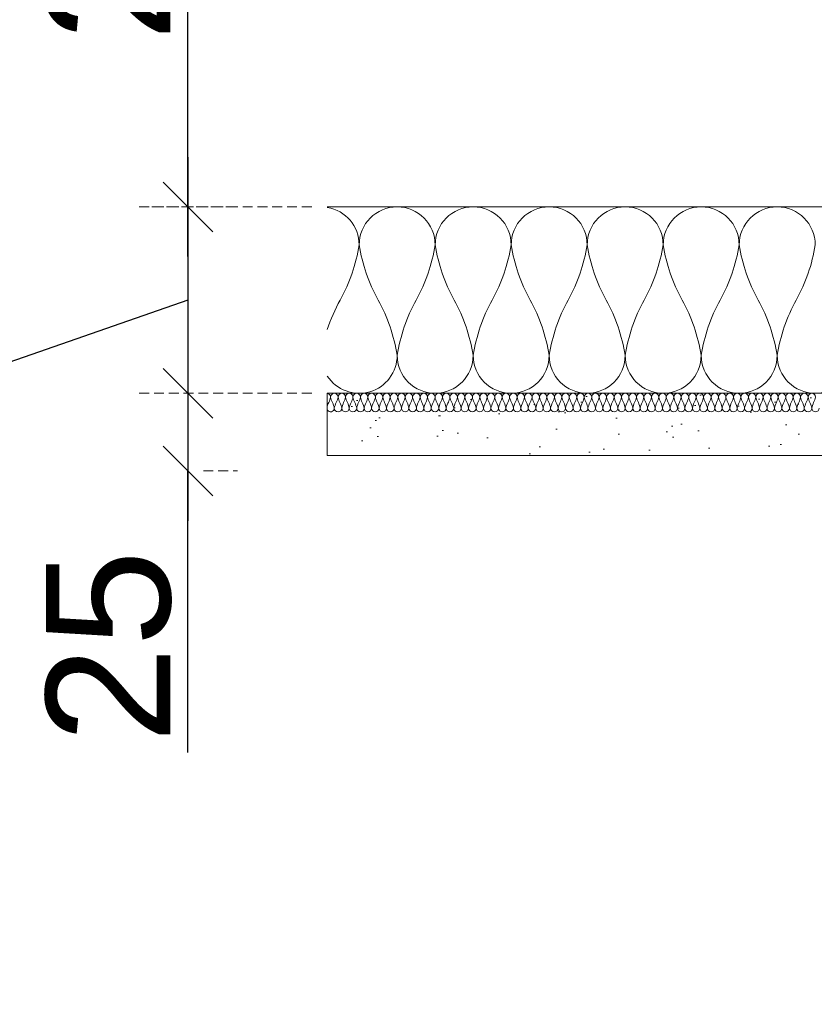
# Model space of a CAD drawing. Header units: millimetres. Extents: x 3652085 to 3778338, y -303702 to -273644.
# Tile 271 of 588: x 3710254 to 3710510, y -284784 to -284467. Entities that reach past the tile are written whole.
import ezdxf

# ---------------------------------------------------------------- set-up
doc = ezdxf.new("R2010")
doc.units = ezdxf.units.MM
doc.header["$PDMODE"] = 34
doc.linetypes.add('HIDDEN2', pattern=[4.7625, 3.175, -1.5875])
for name, color, linetype, lineweight in [('021 Various', 7, 'Continuous', 5), ('A-Detl-Thin', 150, 'Continuous', 18), ('DIM-03    (HAUSART)', 111, 'Continuous', 5), ('INSULATION (HAUSEART)', 31, 'Continuous', 15), ('SYMBOL-DETAIL    (HAUSART)', 2, 'Continuous', 5)]:
    doc.layers.add(name, color=color, linetype=linetype, lineweight=lineweight)
doc.styles.add('1-20 Eng HA', font='arial.ttf', dxfattribs={"height": 40})
doc.dimstyles.new('1-20 Eng HA', dxfattribs={"dimtxt": 40, "dimasz": 16, "dimexe": 16, "dimexo": 5, "dimgap": 5, "dimtad": 1, "dimdec": 0, "dimlfac": -1, "dimzin": 0, "dimdsep": 46, "dimtxsty": '1-20 Eng HA', "dimblk": 'OBLIQUE', "dimcen": 0.09, "dimdle": 16, "dimclrd": 256, "dimclre": 256, "dimclrt": 256, "dimadec": 0, "dimazin": 0, "dimtfac": 1, "dimtdec": 0, "dimtofl": 0, "dimtmove": 0, "dimatfit": 3, "dimldrblk": 'OBLIQUE', "dimfxl": 1, "dimtolj": 1, "dimtzin": 0, "dimlwe": 0, "dimarcsym": 0})

# ---------------------------------------------------------------- blocks, each defined once
blk = doc.blocks.new('_Oblique')
at = {"color": 0, "linetype": 'ByBlock', "lineweight": -2}
blk.add_line((-0.5, -0.5), (0.5, 0.5), dxfattribs=at)
blk = doc.blocks.new('*D568')
at = {"layer": 'Defpoints', "color": 0, "lineweight": 0, "transparency": 16777216}
for p in [(3710308, -284326.85), (3710352.88, -284326.85), (3710291.37, -284526.85)]:
    blk.add_point(p, dxfattribs=at)
at = {"layer": 'DIM-03    (HAUSART)', "lineweight": -2, "transparency": 16777216}
blk.add_line((3710308, -284542.85), (3710308, -284310.85), dxfattribs=at)
at = {"layer": 'DIM-03    (HAUSART)', "linetype": 'HIDDEN2', "lineweight": 0, "transparency": 16777216}
for p, q in [((3710347.88, -284326.85), (3710292, -284326.85)), ((3710296.37, -284526.85), (3710324, -284526.85))]:
    blk.add_line(p, q, dxfattribs=at)
at = {"layer": 'DIM-03    (HAUSART)', "lineweight": -2, "transparency": 16777216, "xscale": 16, "yscale": 16, "zscale": 16}
for p, rotation in [((3710308, -284326.85), 90), ((3710308, -284526.85), 270)]:
    blk.add_blockref('_Oblique', p, dxfattribs=dict(at, rotation=rotation))
at = {"layer": 'DIM-03    (HAUSART)', "lineweight": 0, "transparency": 16777216, "insert": (3710282.57, -284426.85), "char_height": 40, "attachment_point": 5, "rotation": 90, "style": '1-20 Eng HA'}
blk.add_mtext('\\A1;200', dxfattribs=at)
blk = doc.blocks.new('*D570')
at = {"layer": 'Defpoints', "color": 0, "lineweight": 0, "transparency": 16777216}
for p in [(3710352.88, -284526.85), (3710308, -284586.85), (3710352.88, -284586.85)]:
    blk.add_point(p, dxfattribs=at)
at = {"layer": 'DIM-03    (HAUSART)', "lineweight": -2, "transparency": 16777216}
for p, q in [((3710308, -284510.85), (3710308, -284602.85)), ((3710308, -284556.85), (3710250.29, -284576.97)), ((3710250.29, -284576.97), (3710250.29, -284644.35))]:
    blk.add_line(p, q, dxfattribs=at)
at = {"layer": 'DIM-03    (HAUSART)', "linetype": 'HIDDEN2', "lineweight": 0, "transparency": 16777216}
for p, q in [((3710347.88, -284526.85), (3710292, -284526.85)), ((3710347.88, -284586.85), (3710292, -284586.85))]:
    blk.add_line(p, q, dxfattribs=at)
at = {"layer": 'DIM-03    (HAUSART)', "lineweight": -2, "transparency": 16777216, "xscale": 16, "yscale": 16, "zscale": 16}
for p, rotation in [((3710308, -284526.85), 90), ((3710308, -284586.85), 270)]:
    blk.add_blockref('_Oblique', p, dxfattribs=dict(at, rotation=rotation))
at = {"layer": 'DIM-03    (HAUSART)', "lineweight": 0, "transparency": 16777216, "insert": (3710224.86, -284610.66), "char_height": 40, "attachment_point": 5, "rotation": 90, "style": '1-20 Eng HA'}
blk.add_mtext('\\A1;60', dxfattribs=at)
blk = doc.blocks.new('*D571')
at = {"layer": 'Defpoints', "color": 0, "lineweight": 0, "transparency": 16777216}
for p in [(3710352.88, -284586.85), (3710308, -284611.85), (3710308, -284611.85)]:
    blk.add_point(p, dxfattribs=at)
at = {"layer": 'DIM-03    (HAUSART)', "lineweight": -2, "transparency": 16777216}
for p, q in [((3710308, -284570.85), (3710308, -284627.85)), ((3710308, -284702.49), (3710308, -284611.85))]:
    blk.add_line(p, q, dxfattribs=at)
at = {"layer": 'DIM-03    (HAUSART)', "linetype": 'HIDDEN2', "lineweight": 0, "transparency": 16777216}
for p, q in [((3710347.88, -284586.85), (3710292, -284586.85)), ((3710313, -284611.85), (3710324, -284611.85))]:
    blk.add_line(p, q, dxfattribs=at)
at = {"layer": 'DIM-03    (HAUSART)', "lineweight": -2, "transparency": 16777216, "xscale": 16, "yscale": 16, "zscale": 16}
for p, rotation in [((3710308, -284586.85), 90), ((3710308, -284611.85), 270)]:
    blk.add_blockref('_Oblique', p, dxfattribs=dict(at, rotation=rotation))
at = {"layer": 'DIM-03    (HAUSART)', "lineweight": 0, "transparency": 16777216, "insert": (3710282.57, -284668.35), "char_height": 40, "attachment_point": 5, "rotation": 90, "style": '1-20 Eng HA'}
blk.add_mtext('\\A1;25', dxfattribs=at)

msp = doc.modelspace()

# ---------------------------------------------------------------- hatches: boundary and pattern name
at = {"layer": '021 Various'}
h = msp.add_hatch(dxfattribs=at)
h.set_pattern_fill('SITEWORK_SAND', color=256, scale=10, angle=-90, style=0, pattern_type=2)
h.set_pattern_definition([(307.5, (4430591.284, -173470.732), (19.2682377, 0.62993358), [0, -15.2, 0, -17, 0, -16.25]), (277.5, (4430591.284, -173470.732), (28.22146065, -17.6977671), [0, -8.2, 0, -13.7, 0, -5.25]), (237.5, (4430591.284, -173458.432), (0.05659053, -31.1414186), [0, -5, 0, -18, 0, -23.5]), (227.5, (4430591.284, -173458.432), (8.7767556, -30.061266), [0, -2.5, 0, -11.8, 0, -13.5])])
h.paths.add_polyline_path([(3710664.67, -284466.85), (3710664.67, -284606.85), (3710352.89, -284606.85), (3710352.89, -284586.85), (3710644.67, -284586.85), (3710644.67, -284535.98), (3710644.67, -284529.29), (3710644.79, -284529.34), (3710644.91, -284529.38), (3710645.05, -284529.42), (3710645.23, -284529.46), (3710645.38, -284529.48), (3710645.5, -284529.49), (3710645.62, -284529.49), (3710645.75, -284529.49), (3710645.88, -284529.47), (3710646.01, -284529.45), (3710646.14, -284529.43), (3710646.28, -284529.38), (3710646.42, -284529.33), (3710646.56, -284529.26), (3710646.69, -284529.17), (3710646.82, -284529.07), (3710646.95, -284528.94), (3710647.06, -284528.8), (3710647.14, -284528.66), (3710647.21, -284528.52), (3710647.27, -284528.37), (3710647.3, -284528.23), (3710647.33, -284528.1), (3710647.35, -284527.96), (3710647.35, -284527.8), (3710647.35, -284527.8), (3710647.35, -284527.7), (3710647.34, -284527.57), (3710647.32, -284527.44), (3710647.3, -284527.32), (3710647.26, -284527.19), (3710647.22, -284527.07), (3710647.17, -284526.95), (3710647.12, -284526.83), (3710647.05, -284526.73), (3710646.97, -284526.61), (3710646.87, -284526.47), (3710646.77, -284526.36), (3710646.68, -284526.26), (3710646.58, -284526.17), (3710646.49, -284526.09), (3710646.42, -284526.03), (3710646.34, -284525.96), (3710646.32, -284525.94), (3710646.3, -284525.93), (3710646.28, -284525.91), (3710646.26, -284525.9), (3710646.24, -284525.88), (3710646.23, -284525.87), (3710646.21, -284525.85), (3710646.2, -284525.84), (3710646.19, -284525.83), (3710646.18, -284525.82), (3710646.17, -284525.81), (3710646.16, -284525.8), (3710646.15, -284525.79), (3710646.14, -284525.77), (3710646.13, -284525.76), (3710646.12, -284525.75), (3710646.11, -284525.74), (3710646.1, -284525.73), (3710646.09, -284525.72), (3710646.08, -284525.71), (3710646.07, -284525.69), (3710646.07, -284525.68), (3710646.06, -284525.67), (3710646.05, -284525.65), (3710646.04, -284525.64), (3710646.03, -284525.63), (3710646.02, -284525.61), (3710646.02, -284525.6), (3710646.01, -284525.59), (3710646, -284525.57), (3710645.99, -284525.56), (3710645.98, -284525.54), (3710645.98, -284525.52), (3710645.97, -284525.51), (3710645.96, -284525.49), (3710645.95, -284525.48), (3710645.95, -284525.46), (3710645.94, -284525.44), (3710645.93, -284525.42), (3710645.93, -284525.41), (3710645.92, -284525.39), (3710645.91, -284525.37), (3710645.91, -284525.35), (3710645.9, -284525.33), (3710645.89, -284525.31), (3710645.89, -284525.29), (3710645.88, -284525.27), (3710645.87, -284525.25), (3710645.87, -284525.23), (3710645.86, -284525.21), (3710645.86, -284525.19), (3710645.85, -284525.17), (3710645.84, -284525.14), (3710645.84, -284525.12), (3710645.83, -284525.1), (3710645.83, -284525.07), (3710645.82, -284525.05), (3710645.82, -284525.03), (3710645.81, -284525), (3710645.81, -284524.98), (3710645.8, -284524.95), (3710645.8, -284524.93), (3710645.79, -284524.9), (3710645.79, -284524.88), (3710645.79, -284524.85), (3710645.78, -284524.83), (3710645.78, -284524.8), (3710645.77, -284524.77), (3710645.77, -284524.75), (3710645.77, -284524.72), (3710645.76, -284524.69), (3710645.76, -284524.66), (3710645.75, -284524.64), (3710645.75, -284524.61), (3710645.75, -284524.58), (3710645.75, -284524.55), (3710645.74, -284524.52), (3710645.74, -284524.49), (3710645.74, -284524.46), (3710645.73, -284524.44), (3710645.73, -284524.41), (3710645.73, -284524.38), (3710645.73, -284524.35), (3710645.72, -284524.32), (3710645.72, -284524.28), (3710645.72, -284524.25), (3710645.72, -284524.22), (3710645.71, -284524.19), (3710645.71, -284524.16), (3710645.71, -284524.13), (3710645.71, -284524.1), (3710645.71, -284524.07), (3710645.7, -284524.03), (3710645.7, -284524), (3710645.7, -284523.97), (3710645.7, -284523.94), (3710645.7, -284523.9), (3710645.69, -284523.87), (3710645.69, -284523.84), (3710645.69, -284523.81), (3710645.69, -284523.77), (3710645.69, -284523.71), (3710645.68, -284523.67), (3710645.67, -284523.66), (3710645.67, -284504.1), (3710646.17, -284504.1), (3710646.17, -284493.78), (3710647.93, -284493.78, 0.268526), (3710647.93, -284485.31), (3710646.17, -284485.31), (3710646.17, -284466.85), (3710654.67, -284466.85)])

# ---------------------------------------------------------------- linework, layer by layer
at = {"layer": '021 Various', "elevation": -322634.12}
msp.add_lwpolyline([(3710644.67, -284586.85), (3710644.67, -284466.85), (3710664.67, -284466.85), (3710664.67, -284606.85), (3710352.89, -284606.85), (3710352.89, -284586.85), (3710644.67, -284586.85)], close=True, dxfattribs=at)
at = {"layer": 'A-Detl-Thin', "color": 0, "lineweight": 0, "elevation": -322634.12}
for points in [[(3710352.89, -284592.22, 0.779563), (3710355.14, -284591.65, 0.084471), (3710354.54, -284589.85, -0.084471), (3710353.94, -284588.06, -1), (3710356.35, -284588.06, -0.084471), (3710355.75, -284589.85, 0.084471), (3710355.14, -284591.65, 1), (3710357.55, -284591.65, 0.084471), (3710356.95, -284589.85, -0.084471), (3710356.35, -284588.06, -1), (3710358.75, -284588.06, -0.084471), (3710358.15, -284589.85, 0.084471), (3710357.55, -284591.65, 1), (3710359.95, -284591.65, 0.084471), (3710359.35, -284589.85, -0.084471), (3710358.75, -284588.06, -1), (3710361.15, -284588.06, -0.084471), (3710360.55, -284589.85, 0.084471), (3710359.95, -284591.65, 1), (3710362.35, -284591.65, 0.084471), (3710361.75, -284589.85, -0.084471), (3710361.15, -284588.06, -1), (3710363.55, -284588.06, -0.084471), (3710362.95, -284589.85, 0.084471), (3710362.35, -284591.65, 1), (3710364.76, -284591.65, 0.084471), (3710364.16, -284589.85, -0.084471), (3710363.55, -284588.06, -1), (3710365.96, -284588.06, -0.084471), (3710365.36, -284589.85, 0.084471), (3710364.76, -284591.65, 1), (3710367.16, -284591.65, 0.084471), (3710366.56, -284589.85, -0.084471), (3710365.96, -284588.06, -1), (3710368.36, -284588.06, -0.084471), (3710367.76, -284589.85, 0.084471), (3710367.16, -284591.65, 1), (3710369.56, -284591.65, 0.084471), (3710368.96, -284589.85, -0.084471), (3710368.36, -284588.06, -1), (3710370.76, -284588.06, -0.084471), (3710370.16, -284589.85, 0.084471), (3710369.56, -284591.65, 1), (3710371.96, -284591.65, 0.084471), (3710371.36, -284589.85, -0.084471), (3710370.76, -284588.06, -1), (3710373.17, -284588.06, -0.084471), (3710372.56, -284589.85, 0.084471), (3710371.96, -284591.65, 1), (3710374.37, -284591.65, 0.084471), (3710373.77, -284589.85, -0.084471), (3710373.17, -284588.06, -1), (3710375.57, -284588.06, -0.084471), (3710374.97, -284589.85, 0.084471), (3710374.37, -284591.65, 1), (3710376.77, -284591.65, 0.084471), (3710376.17, -284589.85, -0.084471), (3710375.57, -284588.06, -1), (3710377.97, -284588.06, -0.084471), (3710377.37, -284589.85, 0.084471), (3710376.77, -284591.65, 1), (3710379.17, -284591.65, 0.084471), (3710378.57, -284589.85, -0.084471), (3710377.97, -284588.06, -1), (3710380.37, -284588.06, -0.084471), (3710379.77, -284589.85, 0.084471), (3710379.17, -284591.65, 1), (3710381.57, -284591.65, 0.084471), (3710380.97, -284589.85, -0.084471), (3710380.37, -284588.06, -1), (3710382.78, -284588.06, -0.084471), (3710382.18, -284589.85, 0.084471), (3710381.57, -284591.65, 1), (3710383.98, -284591.65, 0.084471), (3710383.38, -284589.85, -0.084471), (3710382.78, -284588.06, -1), (3710385.18, -284588.06, -0.084471), (3710384.58, -284589.85, 0.084471), (3710383.98, -284591.65, 1), (3710386.38, -284591.65, 0.084471), (3710385.78, -284589.85, -0.084471), (3710385.18, -284588.06, -1), (3710387.58, -284588.06, -0.084471), (3710386.98, -284589.85, 0.084471), (3710386.38, -284591.65, 1), (3710388.78, -284591.65, 0.084471), (3710388.18, -284589.85, -0.084471), (3710387.58, -284588.06, -1), (3710389.98, -284588.06, -0.084471), (3710389.38, -284589.85, 0.084471), (3710388.78, -284591.65, 1), (3710391.19, -284591.65, 0.084471), (3710390.59, -284589.85, -0.084471), (3710389.98, -284588.06, -1), (3710392.39, -284588.06, -0.084471), (3710391.79, -284589.85, 0.084471), (3710391.19, -284591.65, 1), (3710393.59, -284591.65, 0.084471), (3710392.99, -284589.85, -0.084471), (3710392.39, -284588.06, -1), (3710394.79, -284588.06, -0.084471), (3710394.19, -284589.85, 0.084471), (3710393.59, -284591.65, 1), (3710395.99, -284591.65, 0.084471), (3710395.39, -284589.85, -0.084471), (3710394.79, -284588.06, -1), (3710397.19, -284588.06, -0.084471), (3710396.59, -284589.85, 0.084471), (3710395.99, -284591.65, 1), (3710398.39, -284591.65, 0.084471), (3710397.79, -284589.85, -0.084471), (3710397.19, -284588.06, -1), (3710399.6, -284588.06, -0.084471), (3710398.99, -284589.85, 0.084471), (3710398.39, -284591.65, 1), (3710400.8, -284591.65, 0.084471), (3710400.2, -284589.85, -0.084471), (3710399.6, -284588.06, -1), (3710402, -284588.06, -0.084471), (3710401.4, -284589.85, 0.084471), (3710400.8, -284591.65, 1), (3710403.2, -284591.65, 0.084471), (3710402.6, -284589.85, -0.084471), (3710402, -284588.06, -1), (3710404.4, -284588.06, -0.084471), (3710403.8, -284589.85, 0.084471), (3710403.2, -284591.65, 1), (3710405.6, -284591.65, 0.084471), (3710405, -284589.85, -0.084471), (3710404.4, -284588.06, -1), (3710406.8, -284588.06, -0.084471), (3710406.2, -284589.85, 0.084471), (3710405.6, -284591.65, 1), (3710408, -284591.65, 0.084471), (3710407.4, -284589.85, -0.084471), (3710406.8, -284588.06, -1), (3710409.21, -284588.06, -0.084471), (3710408.61, -284589.85, 0.084471), (3710408, -284591.65, 1), (3710410.41, -284591.65, 0.084471), (3710409.81, -284589.85, -0.084471), (3710409.21, -284588.06, -1), (3710411.61, -284588.06, -0.084471), (3710411.01, -284589.85, 0.084471), (3710410.41, -284591.65, 1), (3710412.81, -284591.65, 0.084471), (3710412.21, -284589.85, -0.084471), (3710411.61, -284588.06, -1), (3710414.01, -284588.06, -0.084471), (3710413.41, -284589.85, 0.084471), (3710412.81, -284591.65, 1), (3710415.21, -284591.65, 0.084471), (3710414.61, -284589.85, -0.084471), (3710414.01, -284588.06, -1), (3710416.41, -284588.06, -0.084471), (3710415.81, -284589.85, 0.084471), (3710415.21, -284591.65, 1), (3710417.62, -284591.65, 0.084471), (3710417.02, -284589.85, -0.084471), (3710416.41, -284588.06, -1), (3710418.82, -284588.06, -0.084471), (3710418.22, -284589.85, 0.084471), (3710417.62, -284591.65, 1), (3710420.02, -284591.65, 0.084471), (3710419.42, -284589.85, -0.084471), (3710418.82, -284588.06, -1), (3710421.22, -284588.06, -0.084471), (3710420.62, -284589.85, 0.084471), (3710420.02, -284591.65, 1), (3710422.42, -284591.65, 0.084471), (3710421.82, -284589.85, -0.084471), (3710421.22, -284588.06, -1), (3710423.62, -284588.06, -0.084471), (3710423.02, -284589.85, 0.084471), (3710422.42, -284591.65, 1), (3710424.82, -284591.65, 0.084471), (3710424.22, -284589.85, -0.084471), (3710423.62, -284588.06, -1), (3710426.03, -284588.06, -0.084471), (3710425.42, -284589.85, 0.084471), (3710424.82, -284591.65, 1), (3710427.23, -284591.65, 0.084471), (3710426.63, -284589.85, -0.084471), (3710426.03, -284588.06, -1), (3710428.43, -284588.06, -0.084471), (3710427.83, -284589.85, 0.084471), (3710427.23, -284591.65, 1), (3710429.63, -284591.65, 0.084471), (3710429.03, -284589.85, -0.084471), (3710428.43, -284588.06, -1), (3710430.83, -284588.06, -0.084471), (3710430.23, -284589.85, 0.084471), (3710429.63, -284591.65, 1), (3710432.03, -284591.65, 0.084471), (3710431.43, -284589.85, -0.084471), (3710430.83, -284588.06, -1), (3710433.23, -284588.06, -0.084471), (3710432.63, -284589.85, 0.084471), (3710432.03, -284591.65, 1), (3710434.43, -284591.65, 0.084471), (3710433.83, -284589.85, -0.084471), (3710433.23, -284588.06, -1), (3710435.64, -284588.06, -0.084471), (3710435.04, -284589.85, 0.084471), (3710434.43, -284591.65, 1), (3710436.84, -284591.65, 0.084471), (3710436.24, -284589.85, -0.084471), (3710435.64, -284588.06, -1), (3710438.04, -284588.06, -0.084471), (3710437.44, -284589.85, 0.084471), (3710436.84, -284591.65, 1), (3710439.24, -284591.65, 0.084471), (3710438.64, -284589.85, -0.084471), (3710438.04, -284588.06, -1), (3710440.44, -284588.06, -0.084471), (3710439.84, -284589.85, 0.084471), (3710439.24, -284591.65, 1), (3710441.64, -284591.65, 0.084471), (3710441.04, -284589.85, -0.084471), (3710440.44, -284588.06, -1), (3710442.84, -284588.06, -0.084471), (3710442.24, -284589.85, 0.084471), (3710441.64, -284591.65, 1), (3710444.05, -284591.65, 0.084471), (3710443.45, -284589.85, -0.084471), (3710442.84, -284588.06, -1), (3710445.25, -284588.06, -0.084471), (3710444.65, -284589.85, 0.084471), (3710444.05, -284591.65, 1), (3710446.45, -284591.65, 0.084471), (3710445.85, -284589.85, -0.084471), (3710445.25, -284588.06, -1), (3710447.65, -284588.06, -0.084471), (3710447.05, -284589.85, 0.084471), (3710446.45, -284591.65, 1), (3710448.85, -284591.65, 0.084471), (3710448.25, -284589.85, -0.084471), (3710447.65, -284588.06, -1), (3710450.05, -284588.06, -0.084471), (3710449.45, -284589.85, 0.084471), (3710448.85, -284591.65, 1), (3710451.25, -284591.65, 0.084471), (3710450.65, -284589.85, -0.084471), (3710450.05, -284588.06, -1), (3710452.46, -284588.06, -0.084471), (3710451.85, -284589.85, 0.084471), (3710451.25, -284591.65, 1), (3710453.66, -284591.65, 0.084471), (3710453.06, -284589.85, -0.084471), (3710452.46, -284588.06, -1), (3710454.86, -284588.06, -0.084471), (3710454.26, -284589.85, 0.084471), (3710453.66, -284591.65, 1), (3710456.06, -284591.65, 0.084471), (3710455.46, -284589.85, -0.084471), (3710454.86, -284588.06, -1), (3710457.26, -284588.06, -0.084471), (3710456.66, -284589.85, 0.084471), (3710456.06, -284591.65, 1), (3710458.46, -284591.65, 0.084471), (3710457.86, -284589.85, -0.084471), (3710457.26, -284588.06, -1), (3710459.66, -284588.06, -0.084471), (3710459.06, -284589.85, 0.084471), (3710458.46, -284591.65, 1), (3710460.86, -284591.65, 0.084471), (3710460.26, -284589.85, -0.084471), (3710459.66, -284588.06, -1), (3710462.07, -284588.06, -0.084471), (3710461.47, -284589.85, 0.084471), (3710460.86, -284591.65, 1), (3710463.27, -284591.65, 0.084471), (3710462.67, -284589.85, -0.084471), (3710462.07, -284588.06, -1), (3710464.47, -284588.06, -0.084471), (3710463.87, -284589.85, 0.084471), (3710463.27, -284591.65, 1), (3710465.67, -284591.65, 0.084471), (3710465.07, -284589.85, -0.084471), (3710464.47, -284588.06, -1), (3710466.87, -284588.06, -0.084471), (3710466.27, -284589.85, 0.084471), (3710465.67, -284591.65, 1), (3710468.07, -284591.65, 0.084471), (3710467.47, -284589.85, -0.084471), (3710466.87, -284588.06, -1), (3710469.27, -284588.06, -0.084471), (3710468.67, -284589.85, 0.084471), (3710468.07, -284591.65, 1), (3710470.48, -284591.65, 0.084471), (3710469.88, -284589.85, -0.084471), (3710469.27, -284588.06, -1), (3710471.68, -284588.06, -0.084471), (3710471.08, -284589.85, 0.084471), (3710470.48, -284591.65, 1), (3710472.88, -284591.65, 0.084471), (3710472.28, -284589.85, -0.084471), (3710471.68, -284588.06, -1), (3710474.08, -284588.06, -0.084471), (3710473.48, -284589.85, 0.084471), (3710472.88, -284591.65, 1), (3710475.28, -284591.65, 0.084471), (3710474.68, -284589.85, -0.084471), (3710474.08, -284588.06, -1), (3710476.48, -284588.06, -0.084471), (3710475.88, -284589.85, 0.084471), (3710475.28, -284591.65, 1), (3710477.68, -284591.65, 0.084471), (3710477.08, -284589.85, -0.084471), (3710476.48, -284588.06, -1), (3710478.89, -284588.06, -0.084471), (3710478.28, -284589.85, 0.084471), (3710477.68, -284591.65, 1), (3710480.09, -284591.65, 0.084471), (3710479.49, -284589.85, -0.084471), (3710478.89, -284588.06, -1), (3710481.29, -284588.06, -0.084471), (3710480.69, -284589.85, 0.084471), (3710480.09, -284591.65, 1), (3710482.49, -284591.65, 0.084471), (3710481.89, -284589.85, -0.084471), (3710481.29, -284588.06, -1), (3710483.69, -284588.06, -0.084471), (3710483.09, -284589.85, 0.084471), (3710482.49, -284591.65, 1), (3710484.89, -284591.65, 0.084471), (3710484.29, -284589.85, -0.084471), (3710483.69, -284588.06, -1), (3710486.09, -284588.06, -0.084471), (3710485.49, -284589.85, 0.084471), (3710484.89, -284591.65, 1), (3710487.29, -284591.65, 0.084471), (3710486.69, -284589.85, -0.084471), (3710486.09, -284588.06, -1), (3710488.5, -284588.06, -0.084471), (3710487.9, -284589.85, 0.084471), (3710487.29, -284591.65, 1), (3710489.7, -284591.65, 0.084471), (3710489.1, -284589.85, -0.084471), (3710488.5, -284588.06, -1), (3710490.9, -284588.06, -0.084471), (3710490.3, -284589.85, 0.084471), (3710489.7, -284591.65, 1), (3710492.1, -284591.65, 0.084471), (3710491.5, -284589.85, -0.084471), (3710490.9, -284588.06, -1), (3710493.3, -284588.06, -0.084471), (3710492.7, -284589.85, 0.084471), (3710492.1, -284591.65, 1), (3710494.5, -284591.65, 0.084471), (3710493.9, -284589.85, -0.084471), (3710493.3, -284588.06, -1), (3710495.7, -284588.06, -0.084471), (3710495.1, -284589.85, 0.084471), (3710494.5, -284591.65, 1), (3710496.91, -284591.65, 0.084471), (3710496.31, -284589.85, -0.084471), (3710495.7, -284588.06, -1), (3710498.11, -284588.06, -0.084471), (3710497.51, -284589.85, 0.084471), (3710496.91, -284591.65, 1), (3710499.31, -284591.65, 0.084471), (3710498.71, -284589.85, -0.084471), (3710498.11, -284588.06, -1), (3710500.51, -284588.06, -0.084471), (3710499.91, -284589.85, 0.084471), (3710499.31, -284591.65, 1), (3710501.71, -284591.65, 0.084471), (3710501.11, -284589.85, -0.084471), (3710500.51, -284588.06, -1), (3710502.91, -284588.06, -0.084471), (3710502.31, -284589.85, 0.084471), (3710501.71, -284591.65, 1), (3710504.11, -284591.65, 0.084471), (3710503.51, -284589.85, -0.084471), (3710502.91, -284588.06, -1), (3710505.32, -284588.06, -0.084471), (3710504.71, -284589.85, 0.084471), (3710504.11, -284591.65, 1), (3710506.52, -284591.65, 0.084471), (3710505.92, -284589.85, -0.084471), (3710505.32, -284588.06, -1), (3710507.72, -284588.06, -0.084471), (3710507.12, -284589.85, 0.084471), (3710506.52, -284591.65, 1), (3710508.92, -284591.65, 0.084471), (3710508.32, -284589.85, -0.084471), (3710507.72, -284588.06, -1), (3710510.12, -284588.06, -0.084471), (3710509.52, -284589.85, 0.084471), (3710508.92, -284591.65, 1), (3710511.32, -284591.65, 0.084471)], [(3710352.89, -284586.86, -0.379672), (3710353.94, -284588.06, -0.084471), (3710353.34, -284589.85, 0.05445), (3710352.89, -284590.99)]]:
    msp.add_lwpolyline(points, format="xyb", dxfattribs=at)
at = {"layer": 'INSULATION (HAUSEART)', "lineweight": 0, "elevation": -322634.12}
msp.add_lwpolyline([(3710352.88, -284526.85), (3710644.67, -284526.85), (3710644.67, -284586.85), (3710352.88, -284586.85)], dxfattribs=at)
for points in [[(3710522.27, -284574.61, -1), (3710497.78, -284574.61, -0.086883), (3710503.91, -284556.85, 0.086883), (3710510.03, -284539.09, 1), (3710485.54, -284539.09, 0.086883), (3710491.66, -284556.85, -0.086883), (3710497.78, -284574.61, -1), (3710473.3, -284574.61, -0.086883), (3710479.42, -284556.85, 0.086883), (3710485.54, -284539.09, 1), (3710461.06, -284539.09, 0.086883), (3710467.18, -284556.85, -0.086883), (3710473.3, -284574.61, -1), (3710448.82, -284574.61, -0.086883), (3710454.94, -284556.85, 0.086883), (3710461.06, -284539.09, 1), (3710436.58, -284539.09, 0.086883), (3710442.7, -284556.85, -0.086883), (3710448.82, -284574.61, -1), (3710424.34, -284574.61, -0.086883), (3710430.46, -284556.85, 0.086883), (3710436.58, -284539.09, 1), (3710412.1, -284539.09, 0.086883), (3710418.22, -284556.85, -0.086883), (3710424.34, -284574.61, -1), (3710399.86, -284574.61, -0.086883), (3710405.98, -284556.85, 0.086883), (3710412.1, -284539.09, 1), (3710387.62, -284539.09, 0.086883), (3710393.74, -284556.85, -0.086883), (3710399.86, -284574.61, -1), (3710375.38, -284574.61, -0.086883), (3710381.5, -284556.85, 0.086883), (3710387.62, -284539.09, 1), (3710363.14, -284539.09, 0.086883), (3710369.26, -284556.85, -0.086883), (3710375.38, -284574.61, -0.746102), (3710352.89, -284581.3)], [(3710352.89, -284566.37, -0.04775), (3710357.02, -284556.85, 0.086883), (3710363.14, -284539.09, 0.367257), (3710352.89, -284527.02)]]:
    msp.add_lwpolyline(points, format="xyb", dxfattribs=at)
at = {"layer": 'SYMBOL-DETAIL    (HAUSART)', "color": 171, "ltscale": 0.5, "elevation": -322634.12}
msp.add_lwpolyline([(3710352.78, -283234.1, 12, 12, 0), (3710352.78, -283114.42, 0, 0, 0), (3710352.78, -284100.2, 0, 0, 0), (3710264.41, -284127.02, 0, 0, 0), (3710441.14, -284150.6, 0, 0, 0), (3710352.78, -284173.94, 0, 0, 0), (3710352.78, -285163.2, 12, 12, 0), (3710352.78, -285043.52, 0, 0, 0)], format="xyseb", dxfattribs=at)

# ---------------------------------------------------------------- dimensions: what is measured, and where the dimension line sits
at = {"layer": 'DIM-03    (HAUSART)', "lineweight": 0}
dim = msp.add_linear_dim(base=(3710308, -284326.85, -322634.12), p1=(3710291.37, -284526.85, -322634.12), p2=(3710352.88, -284326.85, -322634.12), angle=90, dimstyle='1-20 Eng HA', dxfattribs=at)
dim.commit()
dim.dimension.update_dxf_attribs({"geometry": '*D568', "text_midpoint": (3710282.57, -284426.85, -322634.12)})
for base, p1, p2, picture, middle in [((3710308, -284586.85, -322634.12), (3710352.88, -284526.85, -322634.12), (3710352.88, -284586.85, -322634.12), '*D570', (3710250.29, -284581.97, -322634.12)), ((3710308, -284611.85, -322634.12), (3710352.88, -284586.85, -322634.12), (3710308, -284611.85, -322634.12), '*D571', (3710308, -284668.35, -322634.12))]:
    dim = msp.add_linear_dim(base=base, p1=p1, p2=p2, angle=90, dimstyle='1-20 Eng HA', override={"dimtmove": 1}, dxfattribs=at)
    dim.commit()
    dim.dimension.update_dxf_attribs({"geometry": picture, "text_midpoint": middle, "dimtype": 160})

doc.saveas('drawing.dxf')
